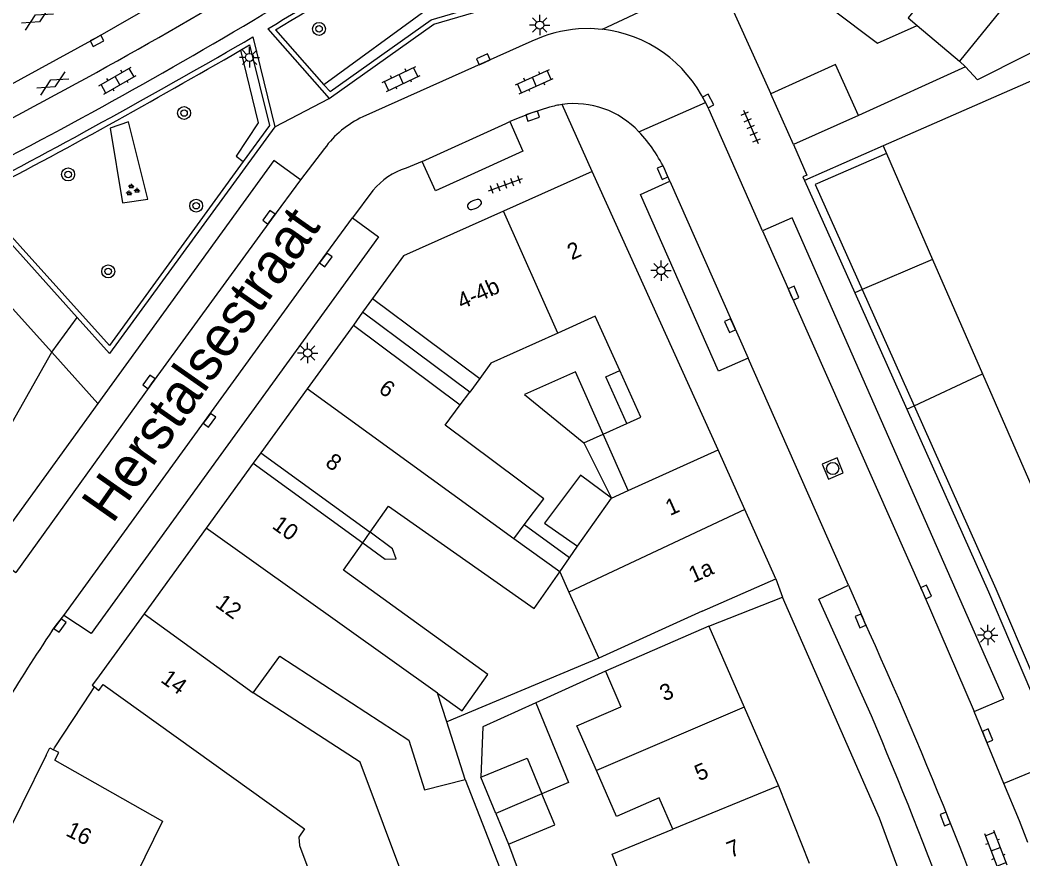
# Model space of a CAD drawing. Extents: x 132998 to 136004, y 396998 to 398512.
# Drawn here: x 133031.1 to 133093, y 397569.5 to 397621.2 of the extents above; entities that cross this region are included whole.
import ezdxf

# ---------------------------------------------------------------- set-up
doc = ezdxf.new("R2010")
doc.units = 0
for name, color, linetype in [('gg-afsc-erfafscheiding', 7, 'Continuous'), ('gg-afsc-hekwerk', 7, 'Continuous'), ('gg-afsc-muur', 7, 'Continuous'), ('gg-anno-huisnummerreeks BGT', 7, 'Continuous'), ('gg-anno-openbare ruimte label', 7, 'Continuous'), ('gg-bbg-gedigitaliseerde bebouwing', 7, 'Continuous'), ('gg-bbg-gedigitaliseerde bebouwing onder overbouw', 7, 'Continuous'), ('gg-bbg-gedigitaliseerde bijgebouw', 7, 'Continuous'), ('gg-bbg-gedigitaliseerde overbouw', 7, 'Continuous'), ('gg-bbg-hoofdgebouw', 7, 'Continuous'), ('gg-bbg-luifel en loopbrug', 7, 'Continuous'), ('gg-bbg-pand overbouw', 7, 'Continuous'), ('gg-bbg-tussenscheiding', 7, 'Continuous'), ('gg-bbg-tussenscheiding niveau 01', 7, 'Continuous'), ('gg-knt-verharding', 7, 'Continuous'), ('gg-knt-verharding nz', 7, 'Continuous'), ('gt-grn-groengrens', 7, 'Continuous'), ('gt-grn-weggrens', 7, 'Continuous'), ('gt-symb-boom', 7, 'Continuous'), ('gt-symb-brandkraan', 7, 'Continuous'), ('gt-symb-gesloten verharding', 7, 'Continuous'), ('gt-symb-groenvak', 7, 'Continuous'), ('gt-symb-klinker verharding', 7, 'Continuous'), ('gt-symb-kolk', 7, 'Continuous'), ('gt-symb-lichtmast', 7, 'Continuous'), ('gt-symb-rioolschacht', 7, 'Continuous'), ('gt-symb-tegel verharding', 7, 'Continuous')]:
    doc.layers.add(name, color=color, linetype=linetype)

# ---------------------------------------------------------------- blocks, each defined once
blk = doc.blocks.new('gt0-KOLK')
at = {"layer": 'gt-symb-kolk'}
blk.add_lwpolyline([(0, 0), (0.375, 0), (0.375, 0.4), (-0.375, 0.4), (-0.375, 0), (0, 0)], dxfattribs=at)
blk = doc.blocks.new('gt0-KL1')
at = {"layer": 'gt-symb-klinker verharding'}
for p, q in [((-1.15, 0.3), (1.15, 0.3)), ((-1, -0.3), (-1, 0.3)), ((-0.5, 0.3), (-0.5, 0.45)), ((0, -0.3), (0, 0.3)), ((0.5, 0.3), (0.5, 0.45)), ((1, -0.3), (1, 0.3)), ((-1.15, -0.3), (1.15, -0.3)), ((-0.5, -0.45), (-0.5, -0.3)), ((0.5, -0.45), (0.5, -0.3))]:
    blk.add_line(p, q, dxfattribs=at)
blk = doc.blocks.new('gt0-LMAST')
at = {"layer": 'gt-symb-lichtmast'}
for p, q in [((-0.005, 0.246), (-0.005, 0.621)), ((-0.182, 0.173), (-0.447, 0.438)), ((0.172, 0.173), (0.437, 0.438)), ((-0.255, -0.004), (-0.63, -0.004)), ((-0.182, -0.181), (-0.447, -0.446)), ((-0.005, -0.254), (-0.005, -0.629)), ((0.437, -0.446), (0.172, -0.181)), ((0.245, -0.004), (0.62, -0.004))]:
    blk.add_line(p, q, dxfattribs=at)
blk.add_circle((-0.005, -0.004), 0.25, dxfattribs=at)
blk = doc.blocks.new('gt0-TEG1')
at = {"layer": 'gt-symb-tegel verharding'}
for p, q in [((-1.125, 0), (1.125, 0)), ((-0.9, -0.25), (-0.9, 0.25)), ((-0.45, -0.25), (-0.45, 0.25)), ((0, -0.25), (0, 0.25)), ((0.45, -0.25), (0.45, 0.25)), ((0.9, -0.25), (0.9, 0.25))]:
    blk.add_line(p, q, dxfattribs=at)
blk = doc.blocks.new('gt0-BR')
at = {"layer": 'gt-symb-brandkraan'}
for centre, radius, start, end in [((-0.244, 0), 0.206, 107.56694, 252.43307), ((0.599, -2.664), 3, 106.89205, 107.56694), ((0, -0.691), 0.938, 73.10799, 106.89205), ((-0.599, -2.664), 3, 72.43309, 73.10799), ((0.244, 0), 0.206, 287.56695, 72.43309), ((0.599, 2.664), 3, 252.43307, 253.10797), ((0, 0.691), 0.938, 253.10797, 286.89206), ((-0.599, 2.664), 3, 286.89206, 287.56695)]:
    blk.add_arc(centre, radius, start, end, dxfattribs=at)
blk = doc.blocks.new('gt0-RS')
at = {"layer": 'gt-symb-rioolschacht'}
blk.add_lwpolyline([(-0.5, -0.5), (0.5, -0.5), (0.5, 0.5), (-0.5, 0.5)], close=True, dxfattribs=at)
blk.add_circle((0, 0), 0.375, dxfattribs=at)
blk = doc.blocks.new('gt0-BOOM')
at = {"layer": 'gt-symb-boom'}
for radius in [0.4, 0.2]:
    blk.add_circle((0, 0), radius, dxfattribs=at)
blk = doc.blocks.new('gt0-GESVH1')
at = {"layer": 'gt-symb-gesloten verharding'}
for p, q in [((-0.992, -0.261), (0.008, 0.239)), ((0.008, -0.261), (-0.992, 0.239)), ((0.008, 0.239), (1.008, -0.261)), ((1.008, 0.239), (0.008, -0.261))]:
    blk.add_line(p, q, dxfattribs=at)
blk = doc.blocks.new('gt0-GRVAK')
at = {"layer": 'gt-symb-groenvak'}
for p, q in [((-0.11, 0.189), (-0.228, 0.24)), ((-0.182, 0.153), (0.088, 0.153)), ((-0.091, 0.211), (-0.156, 0.322)), ((-0.047, 0.214), (-0.047, 0.393)), ((-0.004, 0.211), (0.061, 0.322)), ((0.015, 0.189), (0.133, 0.24)), ((0.262, -0.052), (0.197, 0.059)), ((0.305, -0.049), (0.305, 0.13)), ((0.349, -0.052), (0.414, 0.059)), ((-0.245, -0.228), (-0.363, -0.177)), ((-0.318, -0.264), (-0.047, -0.264)), ((-0.226, -0.206), (-0.291, -0.095)), ((-0.183, -0.203), (-0.183, -0.024)), ((-0.139, -0.206), (-0.074, -0.095)), ((-0.12, -0.228), (-0.002, -0.177)), ((0.243, -0.074), (0.125, -0.023)), ((0.17, -0.11), (0.441, -0.11)), ((0.368, -0.074), (0.486, -0.023))]:
    blk.add_line(p, q, dxfattribs=at)

msp = doc.modelspace()

# ---------------------------------------------------------------- linework, layer by layer
at = {"layer": 'gg-afsc-erfafscheiding'}
for p, q in [((133084.35, 397613.44), (133079.489, 397611.312)), ((133066.79, 397581.841), (133057.409, 397577.911)), ((133067.213, 397581.028), (133062.913, 397579.084)), ((133058.54, 397574.361), (133062.101, 397565.298)), ((133061.222, 397570.369), (133062.261, 397567.558))]:
    msp.add_line(p, q, dxfattribs=at)
for points in [[(133096.104, 397620.503), (133090.175, 397617.518), (133089.42, 397618.318)], [(133052.222, 397588.96), (133053.605, 397587.957), (133054.292, 397587.97), (133054.067, 397588.594), (133052.675, 397589.604)]]:
    msp.add_lwpolyline(points, dxfattribs=at)
at = {"layer": 'gg-afsc-hekwerk'}
for p, q in [((133035.453, 397579.737), (133035.667, 397580.062)), ((133033.206, 397576.301), (133035.453, 397579.737)), ((133033.136, 397576.193), (133033.206, 397576.301))]:
    msp.add_line(p, q, dxfattribs=at)
at = {"layer": 'gg-afsc-muur'}
for p, q in [((133046.374, 397620.67), (133050.146, 397616.376)), ((133045.449, 397620.161), (133046.804, 397614.624)), ((133046.839, 397620.607), (133049.831, 397617.219)), ((133082.82, 397615.32), (133078.805, 397613.527)), ((133034.593, 397602.866), (133027.799, 397610.423)), ((133073.59, 397583.81), (133078.143, 397585.611))]:
    msp.add_line(p, q, dxfattribs=at)
for points in [[(133050.146, 397616.376), (133056.614, 397620.942), (133070.287, 397624.958), (133069.686, 397626.278)], [(133049.831, 397617.219), (133050.205, 397616.795), (133056.447, 397621.223), (133069.869, 397625.158), (133069.563, 397625.822)], [(133044.674, 397619.342), (133045.236, 397619.67), (133046.461, 397614.692), (133044.851, 397612.481)], [(133046.804, 397614.624), (133036.597, 397600.637), (133034.593, 397602.866)], [(133044.851, 397612.481), (133036.591, 397601.136), (133028.306, 397610.315)], [(133093.29, 397545.5), (133090.42, 397554.91), (133084.12, 397571.97), (133078.143, 397585.611)]]:
    msp.add_lwpolyline(points, dxfattribs=at)
for centre, radius, start, end in [((132889.481, 397881.541), 304.416, 301.02342, 304.43411), ((132924.05, 397828.095), 241.098, 300.61657, 304.8411), ((132802.305, 398039.993), 485.157, 297.69636, 300.07715), ((132839.205, 397972.551), 408.625, 297.56628, 300.18745)]:
    msp.add_arc(centre, radius, start, end, dxfattribs=at)
at = {"layer": 'gg-bbg-gedigitaliseerde bebouwing'}
for p, q in [((133089.053, 397618.67), (133089.42, 397618.318)), ((133067.061, 397595.654), (133068.529, 397596.319)), ((133068.613, 397592.182), (133067.061, 397595.654)), ((133065.489, 397588.74), (133067.573, 397591.71)), ((133067.573, 397591.71), (133068.613, 397592.182)), ((133061.557, 397589.205), (133062.195, 397590.06)), ((133064.38, 397587.159), (133061.557, 397589.205)), ((133064.993, 397588.032), (133065.489, 397588.74)), ((133064.38, 397587.159), (133064.993, 397588.032)), ((133064.38, 397587.159), (133064.944, 397585.915)), ((133073.18, 397584.73), (133077.731, 397586.735)), ((133064.944, 397585.915), (133066.79, 397581.841)), ((133073.18, 397584.73), (133066.79, 397581.841)), ((133073.59, 397583.81), (133067.213, 397581.028)), ((133067.213, 397581.028), (133068.158, 397578.846)), ((133057.409, 397577.911), (133056.846, 397579.68)), ((133058.54, 397574.361), (133057.409, 397577.911)), ((133056.037, 397573.712), (133058.54, 397574.361))]:
    msp.add_line(p, q, dxfattribs=at)
for points in [[(133080.15, 397626.227), (133078.368, 397624.033), (133084.005, 397619.777), (133086.447, 397620.864)], [(133086.447, 397620.864), (133086.455, 397620.867), (133089.053, 397618.67)], [(133068.093, 397599.594), (133066.579, 397602.936), (133064.272, 397601.891)], [(133064.272, 397601.891), (133060.133, 397600.04), (133059.443, 397599.088)], [(133068.529, 397596.319), (133069.399, 397596.713), (133068.093, 397599.594)], [(133062.195, 397590.06), (133063.398, 397591.671), (133057.315, 397596.215), (133058.246, 397597.46)], [(133052.675, 397589.604), (133053.811, 397591.222), (133062.802, 397584.911), (133064.38, 397587.159)], [(133056.846, 397579.68), (133058.37, 397578.593), (133059.939, 397580.83), (133051.042, 397587.278), (133052.222, 397588.96)], [(133045.461, 397579.702), (133047.099, 397581.962), (133055.062, 397576.773), (133056.037, 397573.712)], [(133049.971, 397565.873), (133054.941, 397567.735), (133052.059, 397575.431), (133045.461, 397579.702)], [(133066.643, 397574.915), (133065.442, 397577.657), (133068.158, 397578.846)], [(133033.226, 397575.551), (133039.868, 397571.794), (133038.208, 397568.441), (133043.971, 397565.589)], [(133071.367, 397571.286), (133070.522, 397573.219), (133067.89, 397572.067), (133066.643, 397574.915)], [(133070.646, 397565.65), (133069.429, 397565.178), (133067.617, 397569.75), (133071.367, 397571.286)]]:
    msp.add_lwpolyline(points, dxfattribs=at)
at = {"layer": 'gg-bbg-gedigitaliseerde bebouwing onder overbouw'}
for p, q in [((133052.833, 397604.026), (133059.443, 397599.088)), ((133051.647, 397602.39), (133058.246, 397597.46)), ((133045.925, 397594.498), (133052.675, 397589.604)), ((133045.463, 397593.861), (133052.222, 397588.96))]:
    msp.add_line(p, q, dxfattribs=at)
at = {"layer": 'gg-bbg-gedigitaliseerde bijgebouw'}
for p, q in [((133065.877, 397595.118), (133067.061, 397595.654)), ((133060.439, 397572.255), (133059.51, 397574.49)), ((133060.439, 397572.255), (133061.222, 397570.369))]:
    msp.add_line(p, q, dxfattribs=at)
for points in [[(133067.061, 397595.654), (133065.351, 397599.505), (133062.2, 397598.096), (133065.877, 397595.118)], [(133059.51, 397574.49), (133062.367, 397575.677), (133063.282, 397573.474)], [(133061.222, 397570.369), (133064.079, 397571.556), (133063.282, 397573.474)]]:
    msp.add_lwpolyline(points, dxfattribs=at)
at = {"layer": 'gg-bbg-gedigitaliseerde overbouw'}
for p, q in [((133059.443, 397599.088), (133058.829, 397598.241)), ((133058.246, 397597.46), (133058.829, 397598.241)), ((133052.222, 397588.96), (133052.675, 397589.604))]:
    msp.add_line(p, q, dxfattribs=at)
at = {"layer": 'gg-bbg-hoofdgebouw'}
for p, q in [((133074.116, 397623.922), (133077.41, 397616.65)), ((133089.42, 397618.318), (133082.82, 397615.32)), ((133094.311, 397617.8), (133084.35, 397613.44)), ((133084.35, 397613.44), (133084.55, 397612.982)), ((133084.55, 397612.982), (133087.401, 397606.439)), ((133066.38, 397611.87), (133060.905, 397609.422)), ((133074.16, 397594.7), (133066.38, 397611.87)), ((133060.905, 397609.422), (133054.75, 397606.67)), ((133054.75, 397606.67), (133052.833, 397604.026)), ((133087.401, 397606.439), (133090.474, 397599.387)), ((133033.03, 397600.71), (133029.667, 397604.434)), ((133051.647, 397602.39), (133048.796, 397598.458)), ((133024.4, 397585.46), (133033.03, 397600.71)), ((133090.474, 397599.387), (133099.15, 397579.478)), ((133048.796, 397598.458), (133045.925, 397594.498)), ((133075.813, 397591.013), (133074.16, 397594.7)), ((133045.463, 397593.861), (133042.564, 397589.863)), ((133077.731, 397586.735), (133075.813, 397591.013)), ((133042.564, 397589.863), (133038.734, 397584.58)), ((133038.734, 397584.58), (133035.79, 397580.52)), ((133073.59, 397583.81), (133075.764, 397578.827)), ((133075.764, 397578.827), (133077.888, 397573.957)), ((133032.68, 397575.86), (133029.444, 397569.316)), ((133077.888, 397573.957), (133079.783, 397569.195))]:
    msp.add_line(p, q, dxfattribs=at)
for points in [[(133082.82, 397615.32), (133081.401, 397618.46), (133077.41, 397616.65)], [(133035.79, 397580.52), (133035.532, 397580.165), (133035.667, 397580.062)], [(133035.667, 397580.062), (133035.941, 397579.853), (133036.199, 397580.208), (133048.624, 397571.312), (133048.276, 397570.802), (133048.316, 397570.293), (133049.971, 397565.873)], [(133032.68, 397575.86), (133032.903, 397576.311), (133033.136, 397576.193)], [(133033.226, 397575.551), (133033.466, 397576.025), (133033.136, 397576.193)]]:
    msp.add_lwpolyline(points, dxfattribs=at)
at = {"layer": 'gg-bbg-luifel en loopbrug'}
for p, q in [((133065.877, 397595.118), (133067.573, 397591.71)), ((133064.993, 397588.032), (133062.195, 397590.06))]:
    msp.add_line(p, q, dxfattribs=at)
for points in [[(133090.46, 397624.896), (133092.618, 397623.062), (133089.053, 397618.67)], [(133087.545, 397623.374), (133085.893, 397621.338), (133086.447, 397620.864)], [(133068.529, 397596.319), (133067.223, 397599.2), (133068.093, 397599.594)], [(133067.573, 397591.71), (133065.664, 397593.136), (133063.449, 397590.171), (133065.489, 397588.74)], [(133062.913, 397579.084), (133059.63, 397577.6), (133059.51, 397574.49)], [(133062.913, 397579.084), (133064.922, 397574.177), (133063.282, 397573.474)]]:
    msp.add_lwpolyline(points, dxfattribs=at)
at = {"layer": 'gg-bbg-pand overbouw'}
for p, q in [((133052.833, 397604.026), (133052.219, 397603.179)), ((133052.219, 397603.179), (133051.647, 397602.39)), ((133045.925, 397594.498), (133045.463, 397593.861))]:
    msp.add_line(p, q, dxfattribs=at)
at = {"layer": 'gg-bbg-tussenscheiding'}
for p, q in [((133064.272, 397601.891), (133060.905, 397609.422)), ((133061.557, 397589.205), (133048.796, 397598.458)), ((133068.613, 397592.182), (133074.16, 397594.7)), ((133075.813, 397591.013), (133064.944, 397585.915)), ((133056.846, 397579.68), (133042.564, 397589.863)), ((133038.734, 397584.58), (133045.461, 397579.702)), ((133075.764, 397578.827), (133066.643, 397574.915)), ((133077.888, 397573.957), (133071.367, 397571.286)), ((133063.282, 397573.474), (133060.439, 397572.255))]:
    msp.add_line(p, q, dxfattribs=at)
at = {"layer": 'gg-bbg-tussenscheiding niveau 01'}
msp.add_line((133058.829, 397598.241), (133052.219, 397603.179), dxfattribs=at)
at = {"layer": 'gg-knt-verharding'}
for p, q in [((133070.218, 397622.121), (133066.996, 397620.633)), ((133062.668, 397619.897), (133052.224, 397615.23)), ((133078.805, 397613.527), (133077.41, 397616.65)), ((133049.862, 397613.272), (133048.388, 397611.355)), ((133055.891, 397612.489), (133054.899, 397612.071)), ((133071.174, 397611.272), (133070.92, 397611.877)), ((133079.489, 397611.312), (133082.593, 397604.378)), ((133052.856, 397610.697), (133051.591, 397608.996)), ((133082.593, 397604.378), (133085.809, 397597.191)), ((133033.03, 397600.71), (133035.881, 397597.554)), ((133082.204, 397586.335), (133076.008, 397600.346)), ((133091.798, 397574.116), (133089.963, 397578.548))]:
    msp.add_line(p, q, dxfattribs=at)
for points in [[(133000, 397602.909), (133006.155, 397605.544), (133019.334, 397611.574), (133024.927, 397614.299), (133027.624, 397615.666), (133035.723, 397620.097), (133042.286, 397623.87), (133047.354, 397626.872)], [(133066.996, 397620.633), (133066.275, 397620.678), (133065.549, 397620.659)], [(133063.749, 397615.826), (133062.657, 397615.474), (133061.3, 397614.943)], [(133076.893, 397608.198), (133073.615, 397615.662), (133073.373, 397616.113)], [(133061.3, 397614.943), (133062.1, 397613.109), (133058.442, 397611.452)], [(133078.805, 397613.527), (133079.635, 397611.646), (133079.388, 397611.537), (133079.489, 397611.312)], [(133048.388, 397611.355), (133046.738, 397612.533), (133035.881, 397597.554)], [(133058.442, 397611.452), (133056.723, 397610.674), (133055.891, 397612.489)], [(133076.008, 397600.346), (133074.182, 397599.55), (133069.369, 397610.446), (133071.174, 397611.272)], [(133051.591, 397608.996), (133053.202, 397607.842), (133035.457, 397583.359), (133033.783, 397584.478)], [(133089.963, 397578.548), (133091.788, 397579.338), (133078.725, 397609.012), (133076.893, 397608.198)], [(133035.881, 397597.554), (133029.183, 397588.328), (133030.819, 397587.117)], [(133085.809, 397597.191), (133090.852, 397585.923), (133093.444, 397579.855), (133093.668, 397579.939), (133094.812, 397577.159)], [(133083.622, 397578.283), (133080.383, 397585.482), (133082.204, 397586.335)], [(133033.058, 397583.538), (133033.379, 397583.974), (133033.783, 397584.478)], [(133093.272, 397570.463), (133092.757, 397571.799), (133091.798, 397574.116)]]:
    msp.add_lwpolyline(points, dxfattribs=at)
for centre, radius, start, end in [((132928.061, 397821.916), 232.531, 300.32659, 305.29085), ((132867.153, 397922.995), 348.532, 296.75823, 300.63193), ((132883.472, 397893.206), 316.589, 296.62277, 300.77746), ((133066.127, 397612.646), 8.034, 94.12625, 115.50375), ((133066.124, 397612.645), 8.036, 25.56929, 83.7729), ((133065.303, 397610.61), 5.442, 98.12464, 106.59271), ((133065.293, 397610.643), 5.409, 42.7456, 98.06802), ((133054.773, 397609.751), 6.043, 114.95234, 144.3623), ((133062.712, 397608.083), 9.043, 24.80644, 43.55549), ((133056.305, 397607.775), 4.521, 108.12048, 139.72437), ((133117.055, 397526.549), 101.505, 145.84429, 152.12931), ((132794.262, 397455.415), 314.365, 18.06795, 23.00701)]:
    msp.add_arc(centre, radius, start, end, dxfattribs=at)
at = {"layer": 'gg-knt-verharding nz'}
for p, q in [((133055.891, 397612.489), (133061.048, 397614.829)), ((133061.048, 397614.829), (133061.3, 397614.943)), ((133071.174, 397611.272), (133076.008, 397600.346)), ((133082.204, 397586.335), (133083.129, 397584.217))]:
    msp.add_line(p, q, dxfattribs=at)
for points in [[(133048.388, 397611.355), (133046.594, 397608.923), (133039.192, 397598.761), (133030.819, 397587.117)], [(133033.783, 397584.478), (133049.783, 397606.527), (133051.591, 397608.996)], [(133076.893, 397608.198), (133086.814, 397585.842), (133089.963, 397578.548)]]:
    msp.add_lwpolyline(points, dxfattribs=at)
msp.add_arc((132828.532, 397467.824), 279.941, 18.72434, 24.56833, dxfattribs=at)
at = {"layer": 'gt-grn-groengrens'}
for p, q in [((133087.401, 397606.439), (133083.053, 397604.575)), ((133083.053, 397604.575), (133082.593, 397604.378)), ((133083.053, 397604.575), (133086.261, 397597.404)), ((133086.261, 397597.404), (133090.474, 397599.387)), ((133085.809, 397597.191), (133086.261, 397597.404))]:
    msp.add_line(p, q, dxfattribs=at)
for points in [[(133069.563, 397625.822), (133056.134, 397621.825), (133049.831, 397617.219)], [(133044.674, 397619.342), (133045.777, 397614.859), (133044.412, 397612.801), (133044.851, 397612.481)], [(133038.964, 397610.15), (133037.76, 397614.932), (133036.625, 397614.542), (133037.405, 397609.932), (133038.964, 397610.15)], [(133084.55, 397612.982), (133080.151, 397611.056), (133083.053, 397604.575)], [(133086.261, 397597.404), (133091.31, 397586.123), (133093.716, 397580.491), (133093.946, 397580.577), (133095.084, 397577.811), (133099.15, 397579.478)]]:
    msp.add_lwpolyline(points, dxfattribs=at)
at = {"layer": 'gt-grn-weggrens'}
for p, q in [((133046.804, 397614.624), (133050.146, 397616.376)), ((133066.38, 397611.87), (133064.534, 397615.998)), ((133069.265, 397614.314), (133073.373, 397616.113)), ((133033.03, 397600.71), (133034.593, 397602.866)), ((133077.731, 397586.735), (133078.143, 397585.611)), ((133094.87, 397575.374), (133091.798, 397574.116))]:
    msp.add_line(p, q, dxfattribs=at)

# ---------------------------------------------------------------- block references
at = {"layer": 'gt-symb-boom'}
for p in [(133049.525, 397620.66), (133041.196, 397615.471), (133034.038, 397611.682), (133041.943, 397609.754), (133036.513, 397605.702)]:
    msp.add_blockref('gt0-BOOM', p, dxfattribs=at)
at = {"layer": 'gt-symb-brandkraan', "rotation": 24.70976147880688}
msp.add_blockref('gt0-BR', (133059.121, 397609.829), dxfattribs=at)
at = {"layer": 'gt-symb-gesloten verharding'}
for p, rotation in [((133032.129, 397621.311), 30.079025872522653), ((133033.076, 397617.298), 30.07902586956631)]:
    msp.add_blockref('gt0-GESVH1', p, dxfattribs=dict(at, rotation=rotation))
at = {"layer": 'gt-symb-groenvak'}
msp.add_blockref('gt0-GRVAK', (133037.991, 397610.718), dxfattribs=at)
at = {"layer": 'gt-symb-klinker verharding'}
for p, rotation in [((133037.09, 397617.465), 30.00072778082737), ((133054.591, 397617.572), 25.411600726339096), ((133062.816, 397617.404), 24.078837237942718), ((133091.29, 397570.056), -69.0817950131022)]:
    msp.add_blockref('gt0-KL1', p, dxfattribs=dict(at, rotation=rotation))
at = {"layer": 'gt-symb-kolk'}
for p, rotation in [((133035.723, 397620.097), -151.3161230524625), ((133059.75, 397618.595), 24.07883723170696), ((133073.373, 397616.113), -61.76909817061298), ((133062.657, 397615.474), -162.1265789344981), ((133070.92, 397611.877), 112.76972663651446), ((133046.594, 397608.923), 53.9094327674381), ((133049.783, 397606.527), -125.96415629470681), ((133078.632, 397604.276), -66.10152212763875), ((133075.079, 397602.43), 113.82289949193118), ((133039.192, 397598.761), 53.82935586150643), ((133042.602, 397596.632), -125.96415629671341), ((133086.814, 397585.842), -66.04914468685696), ((133033.379, 397583.974), -126.2969589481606), ((133083.129, 397584.217), 113.5899901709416), ((133090.613, 397576.977), -67.48588735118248), ((133088.368, 397571.998), 111.84397692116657)]:
    msp.add_blockref('gt0-KOLK', p, dxfattribs=dict(at, rotation=rotation))
at = {"layer": 'gt-symb-lichtmast'}
for p in [(133063.153, 397620.898), (133045.24, 397618.905), (133070.642, 397605.753), (133048.828, 397600.667), (133090.811, 397583.273)]:
    msp.add_blockref('gt0-LMAST', p, dxfattribs=at)
at = {"layer": 'gt-symb-rioolschacht', "rotation": -67.23027336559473}
msp.add_blockref('gt0-RS', (133081.233, 397593.537), dxfattribs=at)
at = {"layer": 'gt-symb-tegel verharding'}
for p, rotation in [((133076.178, 397614.611), -66.30502896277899), ((133061.037, 397611.045), 19.992893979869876)]:
    msp.add_blockref('gt0-TEG1', p, dxfattribs=dict(at, rotation=rotation))

# ---------------------------------------------------------------- texts
at = {"layer": 'gg-anno-huisnummerreeks BGT'}
for s, rotation, p in [('2', 24.1, (133065.124, 397606.379)), ('4-4b', 24.1, (133058.334, 397603.343)), ('6', 324.1, (133053.138, 397598.294)), ('8', 324.1, (133049.849, 397593.757)), ('1', 24.1, (133071.187, 397590.605)), ('10', 324.1, (133046.571, 397589.898)), ('1a', 24.1, (133072.618, 397586.464)), ('12', 324.1, (133043.064, 397585.06)), ('14', 324.1, (133039.691, 397580.409)), ('3', 23.6, (133070.831, 397579.159)), ('5', 23.6, (133072.98, 397574.233)), ('16', 333.7, (133033.833, 397570.923)), ('7', 21.7, (133074.936, 397569.505))]:
    msp.add_text(s, height=1, rotation=rotation, dxfattribs=at).set_placement(p)
at = {"layer": 'gg-anno-openbare ruimte label'}
msp.add_text('Herstalsestraat', height=2.5, rotation=55, dxfattribs=at).set_placement((133036.775, 397590.068))

doc.saveas('drawing.dxf')
